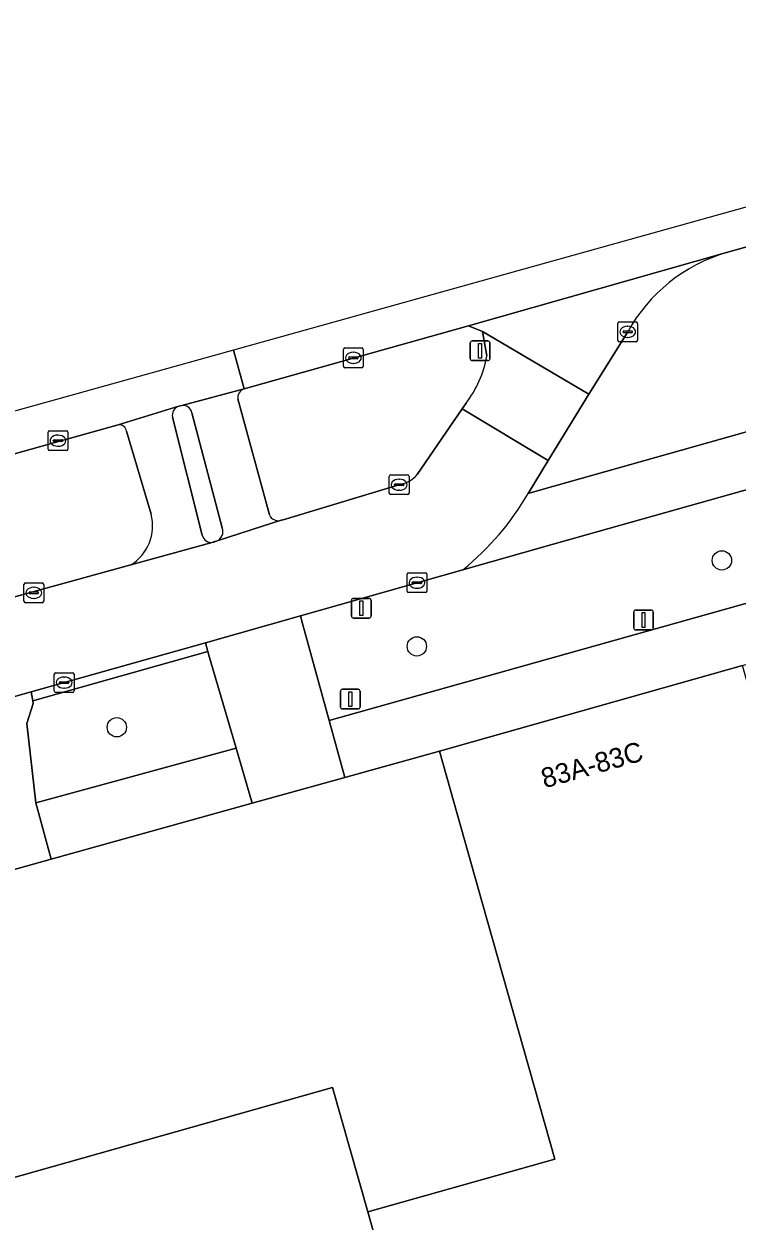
# Model space of a CAD drawing. Extents: x 159680 to 160786, y 387323 to 388340.
# Drawn here: x 160046.6 to 160082.7, y 388233.9 to 388294.5 of the extents above; entities that cross this region are included whole.
import ezdxf

# ---------------------------------------------------------------- set-up
doc = ezdxf.new("R2010")
doc.units = 0
for name, color, linetype in [('IMGEO_Berm_groen', 7, 'Continuous'), ('IMGEO_Boom', 7, 'Continuous'), ('IMGEO_Erf', 7, 'Continuous'), ('IMGEO_Fietspad_open', 7, 'Continuous'), ('IMGEO_Kolk', 7, 'Continuous'), ('IMGEO_Pand', 7, 'Continuous'), ('IMGEO_Pand_nummerreeks', 7, 'Continuous'), ('IMGEO_Rijbaan_lokaal_open', 7, 'Continuous'), ('IMGEO_Rijbaan_regionaal_gesloten', 7, 'Continuous'), ('IMGEO_Verkeersbordpaal', 7, 'Continuous'), ('IMGEO_Verkeerseiland_open', 7, 'Continuous'), ('IMGEO_Voetpad_open', 7, 'Continuous')]:
    doc.layers.add(name, color=color, linetype=linetype)

msp = doc.modelspace()

# ---------------------------------------------------------------- linework, layer by layer
at = {"layer": 'IMGEO_Berm_groen'}
for points in [[(160100.392, 388288.032), (160082.139, 388282.914)], [(160077.146, 388278.904), (160075.18, 388275.745), (160073.123, 388272.382), (160072.108, 388270.723), (160072.746, 388270.903), (160119.424, 388284.078)], [(160070.012, 388277.686), (160069.795, 388278.924), (160069.085, 388279.211), (160057.725, 388276.015)], [(160057.414, 388275.503), (160059.005, 388269.627)], [(160066.486, 388271.67), (160068.769, 388275.005)], [(160068.769, 388275.005), (160068.961, 388275.284)], [(160051.345, 388274.198), (160025.935, 388267.086)], [(160053.014, 388269.665), (160051.769, 388273.87)], [(160059.559, 388269.345), (160059.684, 388269.382), (160059.703, 388269.388), (160065.679, 388271.181)], [(160029.2, 388260.898), (160029.685, 388260.955), (160051.998, 388267.104)]]:
    msp.add_lwpolyline(points, dxfattribs=at)
for points in [[(160121.676, 388275.98), (160122.184, 388276.123), (160121.844, 388277.25), (160120.85, 388276.966), (160120.319, 388278.843), (160121.28, 388279.115), (160120.705, 388281.03), (160120.598, 388281.431), (160120.508, 388281.405), (160109.82, 388278.414), (160073.376, 388268.15), (160068.797, 388266.853), (160060.574, 388264.522), (160060.697, 388264.071), (160060.781, 388263.761), (160062.035, 388259.214)], [(160055.982, 388262.405), (160055.897, 388262.719), (160047.03, 388260.213), (160047.054, 388260.076), (160046.723, 388259.058), (160047.18, 388255.041), (160057.323, 388257.819)]]:
    msp.add_lwpolyline(points, close=True, dxfattribs=at)
for centre, radius, start, end in [((160084.53, 388274.824), 8.436, 106.46347, 151.07412), ((160064.607, 388278.62), 5.485, 322.54118, 350.19506), ((160057.857, 388275.584), 0.451, 107.06376, 190.38542), ((160051.403, 388273.835), 0.367, 5.39434, 99.15567), ((160065.286, 388272.74), 1.607, 284.14493, 318.28243), ((160050.793, 388269.064), 2.301, 301.57828, 15.14328), ((160059.477, 388269.869), 0.531, 207.16496, 278.88055)]:
    msp.add_arc(centre, radius, start, end, dxfattribs=at)
at = {"layer": 'IMGEO_Boom'}
for centre in [(160081.913, 388267.327), (160066.471, 388262.973), (160051.283, 388258.873)]:
    msp.add_circle(centre, 0.489, dxfattribs=at)
at = {"layer": 'IMGEO_Erf'}
msp.add_lwpolyline([(160069.779, 388250), (160067.61, 388257.668), (160062.828, 388256.338), (160058.138, 388255.033), (160047.957, 388252.2), (160043.294, 388250.903), (160042.396, 388250.653), (160041.45, 388250.39), (160041.56, 388250), (160045.541, 388235.923), (160046.447, 388236.179), (160062.209, 388240.637), (160063.993, 388234.327), (160073.455, 388237.002)], close=True, dxfattribs=at)
at = {"layer": 'IMGEO_Fietspad_open'}
for points in [[(160119.424, 388284.078), (160072.746, 388270.903), (160072.108, 388270.723)], [(160068.797, 388266.853), (160073.376, 388268.15), (160109.82, 388278.414)], [(160054.43, 388275.139), (160051.345, 388274.198)], [(160055.606, 388268.603), (160054.097, 388274.579)], [(160051.769, 388273.87), (160053.014, 388269.665)], [(160051.998, 388267.104), (160056.034, 388268.216), (160056.162, 388268.251)]]:
    msp.add_lwpolyline(points, dxfattribs=at)
for centre, radius, start, end in [((160054.582, 388274.67), 0.493, 107.92933, 190.59561), ((160051.403, 388273.835), 0.367, 5.39434, 99.15567), ((160060.033, 388277.703), 13.947, 308.93095, 329.9714), ((160050.793, 388269.064), 2.301, 301.57828, 15.14328), ((160056.067, 388268.716), 0.475, 193.81174, 281.51299)]:
    msp.add_arc(centre, radius, start, end, dxfattribs=at)
at = {"layer": 'IMGEO_Kolk'}
for p, q in [((160076.645, 388278.478), (160076.645, 388279.33)), ((160076.72, 388279.404), (160077.572, 388279.404)), ((160077.133, 388279.184), (160077.158, 388279.184)), ((160077.646, 388279.33), (160077.646, 388278.478)), ((160076.904, 388278.898), (160076.904, 388278.91)), ((160077.342, 388278.861), (160076.944, 388278.861)), ((160076.947, 388278.947), (160077.345, 388278.947)), ((160077.156, 388278.624), (160077.131, 388278.624)), ((160077.388, 388278.91), (160077.388, 388278.898)), ((160062.758, 388277.161), (160062.758, 388278.013)), ((160062.833, 388278.087), (160063.685, 388278.087)), ((160063.759, 388278.013), (160063.759, 388277.161)), ((160077.572, 388278.404), (160076.72, 388278.404)), ((160063.017, 388277.581), (160063.017, 388277.593)), ((160063.455, 388277.544), (160063.057, 388277.544)), ((160063.06, 388277.63), (160063.458, 388277.63)), ((160063.269, 388277.307), (160063.244, 388277.307)), ((160063.246, 388277.867), (160063.271, 388277.867)), ((160063.501, 388277.593), (160063.501, 388277.581)), ((160063.685, 388277.087), (160062.833, 388277.087)), ((160047.803, 388272.966), (160047.803, 388273.818)), ((160047.878, 388273.892), (160048.73, 388273.892)), ((160048.291, 388273.672), (160048.316, 388273.672)), ((160048.804, 388273.818), (160048.804, 388272.966)), ((160048.062, 388273.386), (160048.062, 388273.398)), ((160048.5, 388273.349), (160048.102, 388273.349)), ((160048.105, 388273.435), (160048.503, 388273.435)), ((160048.314, 388273.112), (160048.289, 388273.112)), ((160048.546, 388273.398), (160048.546, 388273.386)), ((160048.73, 388272.892), (160047.878, 388272.892)), ((160065.076, 388270.733), (160065.076, 388271.585)), ((160065.151, 388271.659), (160066.003, 388271.659)), ((160065.564, 388271.439), (160065.589, 388271.439)), ((160066.077, 388271.585), (160066.077, 388270.733)), ((160066.003, 388270.659), (160065.151, 388270.659)), ((160065.335, 388271.153), (160065.335, 388271.165)), ((160065.773, 388271.116), (160065.375, 388271.116)), ((160065.378, 388271.202), (160065.776, 388271.202)), ((160065.587, 388270.879), (160065.562, 388270.879)), ((160065.819, 388271.165), (160065.819, 388271.153)), ((160065.978, 388265.772), (160065.978, 388266.624)), ((160066.053, 388266.698), (160066.905, 388266.698)), ((160066.466, 388266.478), (160066.491, 388266.478)), ((160066.979, 388266.624), (160066.979, 388265.772)), ((160046.581, 388265.258), (160046.581, 388266.11)), ((160046.656, 388266.184), (160047.508, 388266.184)), ((160047.069, 388265.964), (160047.094, 388265.964)), ((160047.582, 388266.11), (160047.582, 388265.258)), ((160066.237, 388266.192), (160066.237, 388266.204)), ((160066.675, 388266.155), (160066.277, 388266.155)), ((160066.28, 388266.241), (160066.678, 388266.241)), ((160066.489, 388265.918), (160066.464, 388265.918)), ((160066.721, 388266.204), (160066.721, 388266.192)), ((160047.508, 388265.184), (160046.656, 388265.184)), ((160046.84, 388265.678), (160046.84, 388265.69)), ((160047.278, 388265.641), (160046.88, 388265.641)), ((160046.883, 388265.727), (160047.281, 388265.727)), ((160047.092, 388265.404), (160047.067, 388265.404)), ((160047.324, 388265.69), (160047.324, 388265.678)), ((160066.905, 388265.698), (160066.053, 388265.698)), ((160048.118, 388260.713), (160048.118, 388261.565)), ((160048.193, 388261.639), (160049.045, 388261.639)), ((160049.119, 388261.565), (160049.119, 388260.713)), ((160048.377, 388261.133), (160048.377, 388261.145)), ((160048.815, 388261.096), (160048.417, 388261.096)), ((160048.42, 388261.182), (160048.818, 388261.182)), ((160048.606, 388261.419), (160048.631, 388261.419)), ((160048.861, 388261.145), (160048.861, 388261.133)), ((160049.045, 388260.639), (160048.193, 388260.639)), ((160048.629, 388260.859), (160048.604, 388260.859))]:
    msp.add_line(p, q, dxfattribs=at)
for points in [[(160076.645, 388278.478), (160076.645, 388279.33)], [(160076.72, 388279.404), (160077.572, 388279.404)], [(160077.646, 388279.33), (160077.646, 388278.478)], [(160062.758, 388277.161), (160062.758, 388278.013)], [(160062.833, 388278.087), (160063.685, 388278.087)], [(160063.759, 388278.013), (160063.759, 388277.161)], [(160077.572, 388278.404), (160076.72, 388278.404)], [(160063.685, 388277.087), (160062.833, 388277.087)], [(160047.803, 388272.966), (160047.803, 388273.818)], [(160047.878, 388273.892), (160048.73, 388273.892)], [(160048.804, 388273.818), (160048.804, 388272.966)], [(160048.73, 388272.892), (160047.878, 388272.892)], [(160065.076, 388270.733), (160065.076, 388271.585)], [(160065.151, 388271.659), (160066.003, 388271.659)], [(160066.077, 388271.585), (160066.077, 388270.733)], [(160066.003, 388270.659), (160065.151, 388270.659)], [(160065.978, 388265.772), (160065.978, 388266.624)], [(160066.053, 388266.698), (160066.905, 388266.698)], [(160066.979, 388266.624), (160066.979, 388265.772)], [(160046.581, 388265.258), (160046.581, 388266.11)], [(160046.656, 388266.184), (160047.508, 388266.184)], [(160047.582, 388266.11), (160047.582, 388265.258)], [(160047.508, 388265.184), (160046.656, 388265.184)], [(160066.905, 388265.698), (160066.053, 388265.698)], [(160048.118, 388260.713), (160048.118, 388261.565)], [(160048.193, 388261.639), (160049.045, 388261.639)], [(160049.119, 388261.565), (160049.119, 388260.713)], [(160049.045, 388260.639), (160048.193, 388260.639)]]:
    msp.add_lwpolyline(points, dxfattribs=at)
for centre, radius, start, end in [((160076.722, 388279.328), 0.0765, 91.55205, 178.44795), ((160076.722, 388279.328), 0.0765, 91.55205, 178.44795), ((160077.57, 388279.328), 0.0765, 1.55205, 88.44795), ((160077.57, 388279.328), 0.0765, 1.55205, 88.44795), ((160076.944, 388278.907), 0.0403, 85.87752, 175.75265), ((160076.941, 388278.897), 0.0366, 178.93798, 274.71019), ((160077.345, 388278.904), 0.043, 264.86636, 352.45326), ((160077.349, 388278.909), 0.0386, 1.73085, 96.63898), ((160062.835, 388278.011), 0.0765, 91.55205, 178.44795), ((160062.835, 388278.011), 0.0765, 91.55205, 178.44795), ((160063.683, 388278.011), 0.0765, 1.55205, 88.44795), ((160063.683, 388278.011), 0.0765, 1.55205, 88.44795), ((160076.722, 388278.48), 0.0765, 181.55205, 268.44795), ((160076.722, 388278.48), 0.0765, 181.55205, 268.44795), ((160077.57, 388278.48), 0.0765, 271.55205, 358.44795), ((160077.57, 388278.48), 0.0765, 271.55205, 358.44795), ((160063.057, 388277.59), 0.0403, 85.87752, 175.75265), ((160063.054, 388277.58), 0.0366, 178.93798, 274.71019), ((160063.458, 388277.587), 0.043, 264.86636, 352.45326), ((160063.462, 388277.592), 0.0386, 1.73085, 96.63898), ((160062.835, 388277.163), 0.0765, 181.55205, 268.44795), ((160062.835, 388277.163), 0.0765, 181.55205, 268.44795), ((160063.683, 388277.163), 0.0765, 271.55205, 358.44795), ((160063.683, 388277.163), 0.0765, 271.55205, 358.44795), ((160047.88, 388273.816), 0.0765, 91.55205, 178.44795), ((160047.88, 388273.816), 0.0765, 91.55205, 178.44795), ((160048.728, 388273.816), 0.0765, 1.55205, 88.44795), ((160048.728, 388273.816), 0.0765, 1.55205, 88.44795), ((160048.102, 388273.395), 0.0403, 85.87752, 175.75265), ((160048.099, 388273.385), 0.0366, 178.93798, 274.71019), ((160048.503, 388273.392), 0.043, 264.86636, 352.45326), ((160048.507, 388273.397), 0.0386, 1.73085, 96.63898), ((160047.88, 388272.968), 0.0765, 181.55205, 268.44795), ((160047.88, 388272.968), 0.0765, 181.55205, 268.44795), ((160048.728, 388272.968), 0.0765, 271.55205, 358.44795), ((160048.728, 388272.968), 0.0765, 271.55205, 358.44795), ((160065.153, 388271.583), 0.0765, 91.55205, 178.44795), ((160065.153, 388271.583), 0.0765, 91.55205, 178.44795), ((160066.001, 388271.583), 0.0765, 1.55205, 88.44795), ((160066.001, 388271.583), 0.0765, 1.55205, 88.44795), ((160065.153, 388270.735), 0.0765, 181.55205, 268.44795), ((160065.153, 388270.735), 0.0765, 181.55205, 268.44795), ((160065.375, 388271.162), 0.0403, 85.87752, 175.75265), ((160065.372, 388271.152), 0.0366, 178.93798, 274.71019), ((160065.776, 388271.159), 0.043, 264.86636, 352.45326), ((160065.78, 388271.164), 0.0386, 1.73085, 96.63898), ((160066.001, 388270.735), 0.0765, 271.55205, 358.44795), ((160066.001, 388270.735), 0.0765, 271.55205, 358.44795), ((160066.055, 388266.622), 0.0765, 91.55205, 178.44795), ((160066.055, 388266.622), 0.0765, 91.55205, 178.44795), ((160066.903, 388266.622), 0.0765, 1.55205, 88.44795), ((160066.903, 388266.622), 0.0765, 1.55205, 88.44795), ((160046.658, 388266.108), 0.0765, 91.55205, 178.44795), ((160046.658, 388266.108), 0.0765, 91.55205, 178.44795), ((160047.506, 388266.108), 0.0765, 1.55205, 88.44795), ((160047.506, 388266.108), 0.0765, 1.55205, 88.44795), ((160066.055, 388265.774), 0.0765, 181.55205, 268.44795), ((160066.055, 388265.774), 0.0765, 181.55205, 268.44795), ((160066.277, 388266.201), 0.0403, 85.87752, 175.75265), ((160066.274, 388266.191), 0.0366, 178.93798, 274.71019), ((160066.678, 388266.198), 0.043, 264.86636, 352.45326), ((160066.682, 388266.203), 0.0386, 1.73085, 96.63898), ((160066.903, 388265.774), 0.0765, 271.55205, 358.44795), ((160066.903, 388265.774), 0.0765, 271.55205, 358.44795), ((160046.658, 388265.26), 0.0765, 181.55205, 268.44795), ((160046.658, 388265.26), 0.0765, 181.55205, 268.44795), ((160046.88, 388265.687), 0.0403, 85.87752, 175.75265), ((160046.877, 388265.677), 0.0366, 178.93798, 274.71019), ((160047.281, 388265.684), 0.043, 264.86636, 352.45326), ((160047.285, 388265.689), 0.0386, 1.73085, 96.63898), ((160047.506, 388265.26), 0.0765, 271.55205, 358.44795), ((160047.506, 388265.26), 0.0765, 271.55205, 358.44795), ((160048.195, 388261.563), 0.0765, 91.55205, 178.44795), ((160048.195, 388261.563), 0.0765, 91.55205, 178.44795), ((160049.043, 388261.563), 0.0765, 1.55205, 88.44795), ((160049.043, 388261.563), 0.0765, 1.55205, 88.44795), ((160048.417, 388261.142), 0.0403, 85.87752, 175.75265), ((160048.414, 388261.132), 0.0366, 178.93798, 274.71019), ((160048.818, 388261.139), 0.043, 264.86636, 352.45326), ((160048.822, 388261.144), 0.0386, 1.73085, 96.63898), ((160048.195, 388260.715), 0.0765, 181.55205, 268.44795), ((160048.195, 388260.715), 0.0765, 181.55205, 268.44795), ((160049.043, 388260.715), 0.0765, 271.55205, 358.44795), ((160049.043, 388260.715), 0.0765, 271.55205, 358.44795)]:
    msp.add_arc(centre, radius, start, end, dxfattribs=at)
for centre, major_axis, ratio, start_param, end_param in [((160077.132, 388278.904), (-0.387, 0.002), 0.722429, 4.712389, 7.853982), ((160077.157, 388278.904), (-0.39, 0.002), 0.717154, 1.570796, 4.712389), ((160063.245, 388277.587), (-0.387, 0.002), 0.722429, 4.712389, 7.853982), ((160063.27, 388277.587), (-0.39, 0.002), 0.717154, 1.570796, 4.712389), ((160048.29, 388273.392), (-0.387, 0.002), 0.722429, 4.712389, 7.853982), ((160048.315, 388273.392), (-0.39, 0.002), 0.717154, 1.570796, 4.712389), ((160065.563, 388271.159), (-0.387, 0.002), 0.722429, 4.712389, 7.853982), ((160065.588, 388271.159), (-0.39, 0.002), 0.717154, 1.570796, 4.712389), ((160066.465, 388266.198), (-0.387, 0.002), 0.722429, 4.712389, 7.853982), ((160066.49, 388266.198), (-0.39, 0.002), 0.717154, 1.570796, 4.712389), ((160047.068, 388265.684), (-0.387, 0.002), 0.722429, 4.712389, 7.853982), ((160047.093, 388265.684), (-0.39, 0.002), 0.717154, 1.570796, 4.712389), ((160048.605, 388261.139), (-0.387, 0.002), 0.722429, 4.712389, 7.853982), ((160048.63, 388261.139), (-0.39, 0.002), 0.717154, 1.570796, 4.712389)]:
    msp.add_ellipse(centre, major_axis=major_axis, ratio=ratio, start_param=start_param, end_param=end_param, dxfattribs=at)
at = {"layer": 'IMGEO_Pand'}
for points in [[(160086.442, 388250), (160086.243, 388250.703), (160087.059, 388250.934), (160086.431, 388253.142), (160085.538, 388252.889), (160082.959, 388262.009), (160067.61, 388257.668), (160069.779, 388250), (160073.455, 388237.002), (160063.993, 388234.327), (160065.026, 388230.675), (160067.34, 388222.416), (160092.27, 388229.392)], [(160063.993, 388234.327), (160062.209, 388240.637), (160046.447, 388236.179), (160045.541, 388235.923), (160041.56, 388250), (160041.45, 388250.39), (160040.071, 388250), (160024.342, 388245.552), (160028.276, 388231.249), (160033.501, 388212.759), (160034.861, 388207.947), (160035.314, 388208.074), (160068.74, 388217.42), (160067.34, 388222.416), (160065.026, 388230.675)]]:
    msp.add_lwpolyline(points, close=True, dxfattribs=at)
at = {"layer": 'IMGEO_Rijbaan_lokaal_open'}
for points in [[(160082.139, 388282.914), (160069.085, 388279.211), (160069.795, 388278.924), (160075.18, 388275.745), (160077.146, 388278.904)], [(160068.961, 388275.284), (160068.769, 388275.005), (160073.123, 388272.382), (160075.18, 388275.745), (160069.795, 388278.924), (160070.012, 388277.686)], [(160072.108, 388270.723), (160073.123, 388272.382), (160068.769, 388275.005), (160066.486, 388271.67)], [(160065.679, 388271.181), (160059.703, 388269.388), (160059.684, 388269.382), (160059.559, 388269.345), (160059.184, 388269.232), (160056.409, 388268.33), (160056.336, 388268.307), (160056.249, 388268.278), (160056.189, 388268.259), (160056.162, 388268.251), (160056.034, 388268.216), (160051.998, 388267.104), (160029.685, 388260.955), (160029.2, 388260.898), (160024.635, 388259.633), (160022.355, 388259.004), (160019.237, 388258.122), (160000, 388252.717), (159997.692, 388252.069), (159997.143, 388251.93), (159990.313, 388250), (159958.999, 388241.151)], [(159948.035, 388232.803), (159952.178, 388233.968), (160000, 388247.417), (160009.184, 388250), (160038.617, 388258.278), (160038.735, 388258.311), (160039.171, 388258.474), (160046.952, 388260.666), (160055.779, 388263.153), (160060.574, 388264.522), (160068.797, 388266.853)]]:
    msp.add_lwpolyline(points, dxfattribs=at)
for centre, radius, start, end in [((160084.53, 388274.824), 8.436, 106.46347, 151.07412), ((160064.607, 388278.62), 5.485, 322.54118, 350.19506), ((160065.286, 388272.74), 1.607, 284.14493, 318.28243), ((160060.033, 388277.703), 13.947, 308.93095, 329.9714)]:
    msp.add_arc(centre, radius, start, end, dxfattribs=at)
at = {"layer": 'IMGEO_Rijbaan_regionaal_gesloten'}
for points in [[(160116.988, 388292.437), (160116.41, 388294.499), (160057.181, 388277.973)], [(160057.181, 388277.973), (160057.725, 388276.015), (160069.085, 388279.211), (160082.139, 388282.914), (160100.392, 388288.032)], [(160022.114, 388268.189), (160022.709, 388266.163), (160025.935, 388267.086), (160051.345, 388274.198), (160054.43, 388275.139), (160054.571, 388275.176), (160057.725, 388276.015), (160057.181, 388277.973), (160036.288, 388272.144), (160022.114, 388268.189)]]:
    msp.add_lwpolyline(points, dxfattribs=at)
at = {"layer": 'IMGEO_Verkeersbordpaal'}
for p, q in [((160069.177, 388277.546), (160069.177, 388278.346)), ((160069.177, 388278.346), (160069.177, 388277.546)), ((160069.277, 388278.446), (160070.067, 388278.446)), ((160070.067, 388278.446), (160069.277, 388278.446)), ((160070.167, 388278.346), (160070.167, 388277.546)), ((160070.167, 388277.546), (160070.167, 388278.346)), ((160070.067, 388277.446), (160069.277, 388277.446)), ((160069.277, 388277.446), (160070.067, 388277.446)), ((160063.161, 388264.504), (160063.161, 388265.304)), ((160063.161, 388265.304), (160063.161, 388264.504)), ((160063.261, 388265.404), (160064.051, 388265.404)), ((160064.051, 388265.404), (160063.261, 388265.404)), ((160064.151, 388265.304), (160064.151, 388264.504)), ((160064.151, 388264.504), (160064.151, 388265.304)), ((160077.45, 388263.91), (160077.45, 388264.71)), ((160077.45, 388264.71), (160077.45, 388263.91)), ((160077.55, 388264.81), (160078.34, 388264.81)), ((160078.34, 388264.81), (160077.55, 388264.81)), ((160078.44, 388264.71), (160078.44, 388263.91)), ((160078.44, 388263.91), (160078.44, 388264.71)), ((160064.051, 388264.404), (160063.261, 388264.404)), ((160063.261, 388264.404), (160064.051, 388264.404)), ((160078.34, 388263.81), (160077.55, 388263.81)), ((160077.55, 388263.81), (160078.34, 388263.81)), ((160062.604, 388259.901), (160062.604, 388260.701)), ((160062.604, 388260.701), (160062.604, 388259.901)), ((160062.704, 388260.801), (160063.494, 388260.801)), ((160063.494, 388260.801), (160062.704, 388260.801)), ((160063.594, 388260.701), (160063.594, 388259.901)), ((160063.594, 388259.901), (160063.594, 388260.701)), ((160063.494, 388259.801), (160062.704, 388259.801)), ((160062.704, 388259.801), (160063.494, 388259.801))]:
    msp.add_line(p, q, dxfattribs=at)
for points in [[(160069.597, 388278.321), (160069.747, 388278.321), (160069.747, 388277.571), (160069.597, 388277.571), (160069.597, 388278.321)], [(160063.581, 388265.279), (160063.731, 388265.279), (160063.731, 388264.529), (160063.581, 388264.529), (160063.581, 388265.279)], [(160077.87, 388264.685), (160078.02, 388264.685), (160078.02, 388263.935), (160077.87, 388263.935), (160077.87, 388264.685)], [(160063.024, 388260.676), (160063.174, 388260.676), (160063.174, 388259.926), (160063.024, 388259.926), (160063.024, 388260.676)]]:
    msp.add_lwpolyline(points, dxfattribs=at)
for centre, start, end in [((160069.277, 388278.346), 90, 180), ((160069.277, 388278.346), 90, 180), ((160070.067, 388278.346), 0, 90), ((160070.067, 388278.346), 360, 90), ((160069.277, 388277.546), 180, 270), ((160069.277, 388277.546), 180, 270), ((160070.067, 388277.546), 270, 0), ((160070.067, 388277.546), 270, 0), ((160063.261, 388265.304), 90, 180), ((160063.261, 388265.304), 90, 180), ((160064.051, 388265.304), 0, 90), ((160064.051, 388265.304), 360, 90), ((160077.55, 388264.71), 90, 180), ((160077.55, 388264.71), 90, 180), ((160078.34, 388264.71), 0, 90), ((160078.34, 388264.71), 360, 90), ((160063.261, 388264.504), 180, 270), ((160063.261, 388264.504), 180, 270), ((160064.051, 388264.504), 270, 0), ((160064.051, 388264.504), 270, 0), ((160077.55, 388263.91), 180, 270), ((160077.55, 388263.91), 180, 270), ((160078.34, 388263.91), 270, 0), ((160078.34, 388263.91), 270, 0), ((160062.704, 388260.701), 90, 180), ((160062.704, 388260.701), 90, 180), ((160063.494, 388260.701), 0, 90), ((160063.494, 388260.701), 360, 90), ((160062.704, 388259.901), 180, 270), ((160062.704, 388259.901), 180, 270), ((160063.494, 388259.901), 270, 0), ((160063.494, 388259.901), 270, 0)]:
    msp.add_arc(centre, 0.1, start, end, dxfattribs=at)
at = {"layer": 'IMGEO_Verkeerseiland_open'}
for points in [[(160054.571, 388275.176), (160054.43, 388275.139)], [(160054.097, 388274.579), (160055.606, 388268.603)], [(160056.622, 388268.979), (160055.087, 388274.809)], [(160056.162, 388268.251), (160056.189, 388268.259), (160056.249, 388268.278), (160056.336, 388268.307)]]:
    msp.add_lwpolyline(points, dxfattribs=at)
for centre, radius, start, end in [((160054.582, 388274.67), 0.493, 107.92933, 190.59561), ((160054.619, 388274.697), 0.482, 13.49607, 95.65998), ((160056.132, 388268.791), 0.525, 292.84397, 21.04729), ((160056.067, 388268.716), 0.475, 193.81174, 281.51299)]:
    msp.add_arc(centre, radius, start, end, dxfattribs=at)
at = {"layer": 'IMGEO_Voetpad_open'}
for points in [[(160124.715, 388282.606), (160120.598, 388281.431), (160120.705, 388281.03), (160121.28, 388279.115), (160120.319, 388278.843), (160120.85, 388276.966), (160121.844, 388277.25), (160122.184, 388276.123), (160121.676, 388275.98), (160062.035, 388259.214), (160062.828, 388256.338), (160067.61, 388257.668), (160082.959, 388262.009), (160102.172, 388267.364), (160118.345, 388271.871), (160122.307, 388273.024), (160132.345, 388275.87), (160132.767, 388275.99), (160128.574, 388281.643)], [(160057.725, 388276.015), (160054.571, 388275.176)], [(160059.005, 388269.627), (160057.414, 388275.503)], [(160055.087, 388274.809), (160056.622, 388268.979)], [(160056.336, 388268.307), (160056.409, 388268.33), (160059.184, 388269.232), (160059.559, 388269.345)]]:
    msp.add_lwpolyline(points, dxfattribs=at)
for points in [[(160060.697, 388264.071), (160060.574, 388264.522), (160055.779, 388263.153), (160055.897, 388262.719), (160055.982, 388262.405), (160057.323, 388257.819), (160058.138, 388255.033), (160062.828, 388256.338), (160062.035, 388259.214), (160060.781, 388263.761)], [(160055.897, 388262.719), (160055.779, 388263.153), (160046.952, 388260.666), (160047.03, 388260.213)], [(160047.957, 388252.2), (160047.18, 388255.041), (160046.723, 388259.058), (160047.054, 388260.076), (160047.03, 388260.213), (160046.952, 388260.666), (160039.171, 388258.474), (160040.499, 388256.54), (160042.467, 388253.676), (160043.294, 388250.903)], [(160047.957, 388252.2), (160058.138, 388255.033), (160057.323, 388257.819), (160047.18, 388255.041)]]:
    msp.add_lwpolyline(points, close=True, dxfattribs=at)
for centre, radius, start, end in [((160057.857, 388275.584), 0.451, 107.06376, 190.38542), ((160054.619, 388274.697), 0.482, 13.49607, 95.65998), ((160059.477, 388269.869), 0.531, 207.16496, 278.88055), ((160056.132, 388268.791), 0.525, 292.84397, 21.04729)]:
    msp.add_arc(centre, radius, start, end, dxfattribs=at)

# ---------------------------------------------------------------- texts
at = {"layer": 'IMGEO_Pand_nummerreeks'}
msp.add_text('83A-83C', height=1, rotation=15.77353, dxfattribs=at).set_placement((160072.933, 388255.779))

doc.saveas('drawing.dxf')
